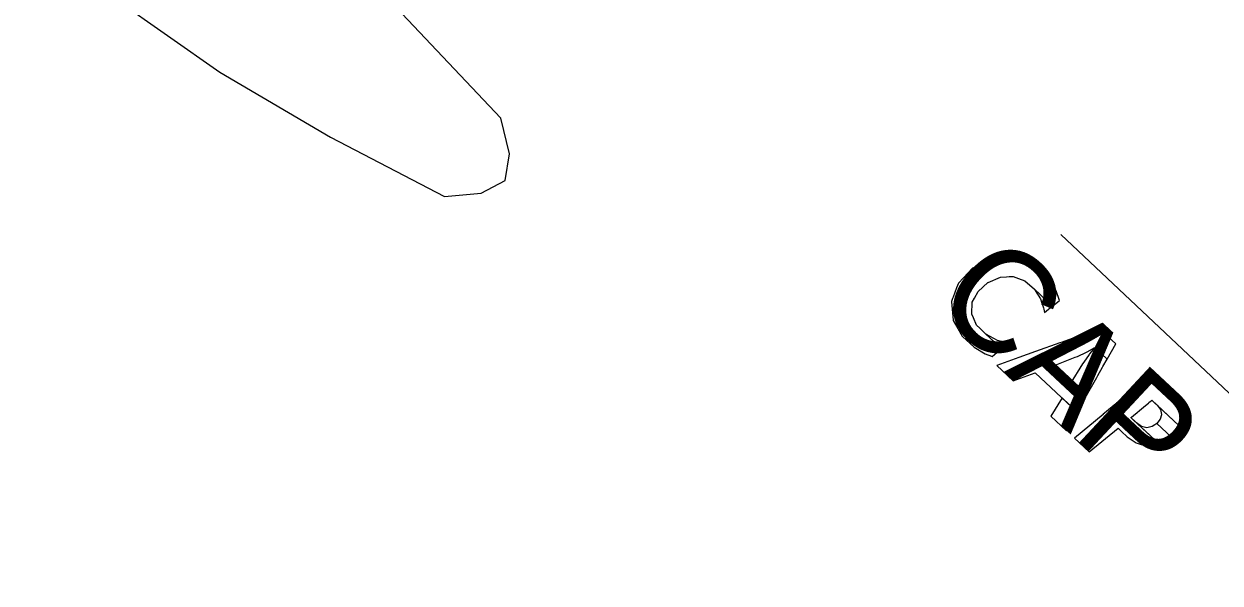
# Model space of a CAD drawing. Extents: x 3962991 to 3983549, y 181631 to 204078.
# Drawn here: x 3979007.8 to 3979492.8, y 189192.8 to 189419.2 of the extents above; entities that cross this region are included whole.
import ezdxf

# ---------------------------------------------------------------- set-up
doc = ezdxf.new("R2010")
doc.units = 0
for name, color, linetype in [('V-ANNO-MASK', 7, 'Continuous'), ('V-ANNO-MASK2', 7, 'Continuous'), ('V-RIVR-IDEN', 7, 'Continuous'), ('V-RRAP-FSHR', 7, 'Continuous'), ('V-TOPO-DPTH', 7, 'Continuous'), ('V-TOPO-MINR', 7, 'Continuous')]:
    doc.layers.add(name, color=color, linetype=linetype)

msp = doc.modelspace()

# ---------------------------------------------------------------- linework, layer by layer
at = {"layer": 'V-ANNO-MASK2'}
for points in [[(3979388.27, 189292.75), (3979388.32, 189292.67), (3979393.1, 189288.24), (3979397.5, 189285.58), (3979400.15, 189284.59), (3979400.43, 189284.48), (3979404.15, 189287.7), (3979397.82, 189293.6), (3979395.31, 189296.02), (3979394.06, 189297.22), (3979392.74, 189300.14), (3979392.07, 189301.61), (3979392.21, 189306.46), (3979393.16, 189308.17), (3979394.65, 189310.86), (3979398.64, 189314.47), (3979398.72, 189314.54), (3979403.69, 189316.69), (3979406.12, 189316.82), (3979407.2, 189316.88), (3979407.6, 189316.9), (3979408.91, 189316.97), (3979411.01, 189316.16), (3979413.65, 189315.14), (3979417.53, 189311.75), (3979424.84, 189304.93), (3979427.04, 189306.69), (3979427.71, 189307.21), (3979426.33, 189311.13), (3979424.17, 189314.33), (3979422.49, 189316.82), (3979422.48, 189316.82), (3979415.78, 189322.15), (3979413.88, 189322.75), (3979409.64, 189324.07), (3979407.79, 189324.65), (3979404.09, 189324.29), (3979403.87, 189324.27), (3979402.46, 189324.13), (3979401.35, 189324.02), (3979400.1, 189323.9), (3979399.71, 189323.86), (3979398.97, 189323.49), (3979397.29, 189322.66), (3979392.54, 189320.3), (3979392.44, 189320.25), (3979388.75, 189316.37), (3979386.69, 189314.2), (3979385.97, 189312.28), (3979384.58, 189308.6), (3979384.34, 189307.97), (3979383.87, 189306.72), (3979383.87, 189306.69), (3979383.87, 189306.61), (3979384.61, 189299.25), (3979384.63, 189299.07), (3979386.47, 189295.87)], [(3979421.29, 189303.73), (3979421.61, 189302.37), (3979422.22, 189302.86), (3979422.46, 189303.05), (3979423.2, 189303.64), (3979423.87, 189304.17), (3979424.7, 189304.83), (3979424.84, 189304.93), (3979417.53, 189311.75), (3979417.86, 189311.22), (3979419.95, 189307.83), (3979420.52, 189306.14), (3979421.17, 189304.25)], [(3979398, 189293.51), (3979397.82, 189293.6), (3979404.15, 189287.7), (3979404.19, 189287.73), (3979404.21, 189287.75), (3979405.15, 189288.56), (3979405.62, 189288.97), (3979406.88, 189290.06), (3979403.68, 189290.78), (3979402.47, 189291.05), (3979398.09, 189293.46)], [(3979411.16, 189284.06), (3979402.2, 189280.87), (3979408.93, 189274.59), (3979417.81, 189277.86), (3979434.83, 189261.98), (3979438.1, 189267.75), (3979424.51, 189280.44), (3979434.04, 189284.22), (3979434.94, 189284.57), (3979438.64, 189286.31), (3979438.9, 189286.42), (3979441.96, 189288.18), (3979447, 189283.47), (3979450.48, 189289.61), (3979443.92, 189295.73), (3979436.64, 189293.14), (3979433.06, 189291.87), (3979432.8, 189291.77), (3979428.77, 189290.33), (3979427.84, 189290), (3979418.01, 189286.5)], [(3979436.96, 189281.49), (3979432.02, 189273.43), (3979438.1, 189267.75), (3979442.8, 189276.04), (3979443.25, 189276.83), (3979445.17, 189280.22), (3979445.3, 189280.45), (3979447, 189283.47), (3979441.96, 189288.18), (3979439.84, 189285.54), (3979439.68, 189285.34), (3979437.47, 189282.22)], [(3979445.39, 189261.08), (3979433.73, 189251.46), (3979439.74, 189245.85), (3979451.41, 189255.47), (3979452.79, 189254.18), (3979455.17, 189251.98), (3979458.76, 189249.52), (3979463.4, 189248.04), (3979468.3, 189248.67), (3979468.44, 189248.75), (3979456.63, 189259.77), (3979456.63, 189259.78), (3979456.83, 189259.94), (3979457.68, 189260.64), (3979457.67, 189260.64), (3979459.14, 189261.84), (3979459.14, 189261.85), (3979460.13, 189262.66), (3979460.86, 189263.27), (3979462.57, 189264.67), (3979463.79, 189265.67), (3979463.94, 189265.81), (3979464.86, 189266.55), (3979465.1, 189266.76), (3979465.12, 189266.77), (3979476.08, 189256.54), (3979476.91, 189259.2), (3979476.24, 189263.72), (3979473.64, 189267.84), (3979469.86, 189271.51), (3979464.32, 189276.68), (3979464.23, 189276.61), (3979463.27, 189275.81), (3979461.05, 189273.99), (3979459.1, 189272.38), (3979459.09, 189272.37), (3979458.84, 189272.17), (3979457.93, 189271.41), (3979457.77, 189271.28), (3979456.55, 189270.28), (3979454.85, 189268.88), (3979454.12, 189268.27), (3979453.13, 189267.46), (3979451.66, 189266.24), (3979450.82, 189265.55), (3979450.62, 189265.39), (3979450.61, 189265.38), (3979450.5, 189265.28), (3979447.53, 189262.84), (3979445.91, 189261.5), (3979445.4, 189261.09)], [(3979428.71, 189267.7), (3979424.17, 189260.37), (3979430.55, 189254.42), (3979434.83, 189261.98)], [(3979468.49, 189259.15), (3979467.14, 189257.42), (3979473.08, 189251.87), (3979474.5, 189253.54), (3979475.51, 189254.74), (3979475.58, 189254.95), (3979475.97, 189256.19), (3979476.07, 189256.53), (3979476.08, 189256.54), (3979465.8, 189266.13), (3979467.27, 189264.74), (3979468.61, 189263.05), (3979469.04, 189261.05), (3979468.98, 189260.83)], [(3979458.95, 189257.62), (3979457.57, 189258.89), (3979468.44, 189248.75), (3979468.45, 189248.76)], [(3979460.91, 189256.14), (3979458.95, 189257.62), (3979468.45, 189248.76), (3979468.68, 189248.89), (3979469.64, 189249.47), (3979471.33, 189250.47), (3979472.47, 189251.15), (3979473.08, 189251.87), (3979467.13, 189257.42), (3979466.35, 189256.86), (3979465.3, 189256.1), (3979463.1, 189255.57)]]:
    msp.add_lwpolyline(points, close=True, dxfattribs=at)
at = {"layer": 'V-RRAP-FSHR'}
msp.add_lwpolyline([(3979428.27, 189333.96), (3980015.69, 188780.87), (3980435.98, 188375.64), (3980642.57, 188188.79), (3980682.66, 188148.44)], dxfattribs=at)
at = {"layer": 'V-TOPO-DPTH'}
msp.add_lwpolyline([(3978629.5, 189824.36), (3978674.73, 189775.22), (3978720.75, 189726.83), (3978767.31, 189678.94), (3978844.86, 189600.45), (3978853.14, 189592.28), (3978861.56, 189584.25), (3978870.17, 189576.43), (3978878.91, 189568.75), (3979003.93, 189461.72), (3979044.86, 189429.48), (3979087.32, 189399.61), (3979132.07, 189373.3), (3979178.35, 189349.36), (3979193.26, 189350.66), (3979202.92, 189355.76), (3979204.7, 189366.53), (3979201.22, 189381.09), (3978944.12, 189652.51), (3978938.79, 189658.18), (3978933.48, 189663.86), (3978928.2, 189669.58), (3978922.95, 189675.32), (3978774.69, 189838.27)], dxfattribs=at)
at = {"layer": 'V-TOPO-MINR'}
msp.add_lwpolyline([(3978629.5, 189824.36), (3978674.73, 189775.22), (3978720.75, 189726.83), (3978767.31, 189678.94), (3978844.86, 189600.45), (3978853.14, 189592.28), (3978861.56, 189584.25), (3978870.17, 189576.43), (3978878.91, 189568.75), (3979003.93, 189461.72), (3979044.86, 189429.48), (3979087.32, 189399.61), (3979132.07, 189373.3), (3979178.35, 189349.36), (3979193.26, 189350.66), (3979202.92, 189355.76), (3979204.7, 189366.53), (3979201.22, 189381.09), (3978944.12, 189652.51), (3978938.79, 189658.18), (3978933.48, 189663.86), (3978928.2, 189669.58), (3978922.95, 189675.32), (3978774.69, 189838.27)], dxfattribs=at)

# ---------------------------------------------------------------- texts
at = {"layer": 'V-ANNO-MASK'}
msp.add_text('CAP', height=42, rotation=316.9896, dxfattribs=at).set_placement((3979375.24, 189306.02))
at = {"layer": 'V-RIVR-IDEN'}
msp.add_text('CAP', height=42, rotation=316.9896, dxfattribs=at).set_placement((3979375.24, 189306.02))

doc.saveas('drawing.dxf')
